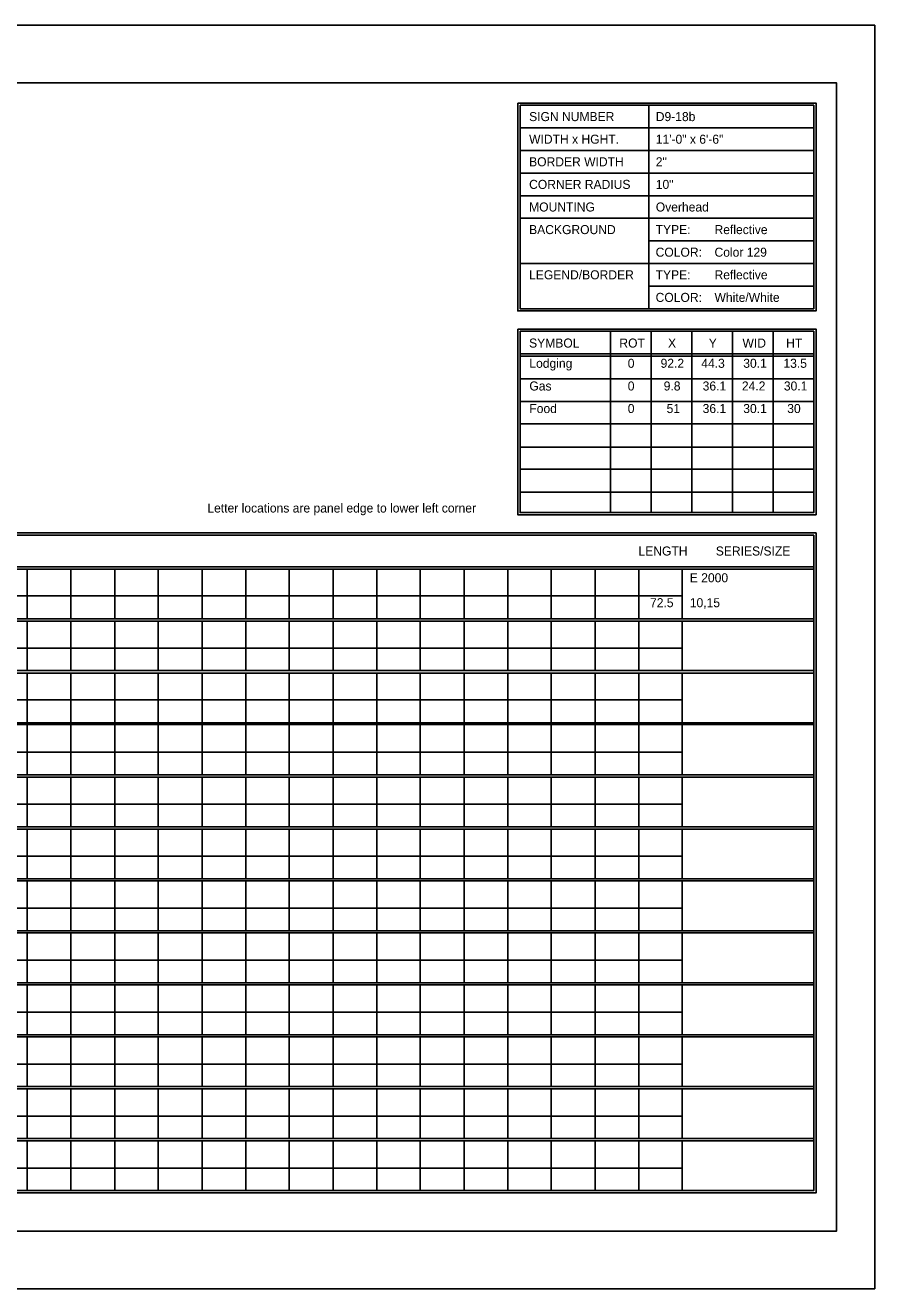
# Model space of a CAD drawing. Extents: x 1806251 to 1809821, y 414895 to 422886.
# Drawn here: x 1809679.34 to 1809684.89, y 415405.97 to 415414.23 of the extents above; entities that cross this region are included whole.
import ezdxf

# ---------------------------------------------------------------- set-up
doc = ezdxf.new("R2010")
doc.units = 0
doc.layers.add('GSSHT', color=7, linetype='Continuous')

msp = doc.modelspace()

# ---------------------------------------------------------------- linework, layer by layer
at = {"layer": 'GSSHT'}
for p, q in [((1809672.1349, 415414.2262), (1809684.8891, 415414.2262)), ((1809684.8891, 415414.2262), (1809684.8891, 415405.9725)), ((1809683.4126, 415413.7035), (1809683.4126, 415412.3747)), ((1809682.571, 415413.5559), (1809684.4905, 415413.5559)), ((1809682.571, 415413.4082), (1809684.4905, 415413.4082)), ((1809682.571, 415413.2606), (1809684.4905, 415413.2606)), ((1809682.571, 415413.1129), (1809684.4905, 415413.1129)), ((1809682.571, 415412.9653), (1809684.4905, 415412.9653)), ((1809683.4126, 415412.8176), (1809684.4905, 415412.8176)), ((1809682.571, 415412.67), (1809684.4905, 415412.67)), ((1809683.4126, 415412.5223), (1809684.4905, 415412.5223)), ((1809683.1616, 415412.227), (1809683.1616, 415411.0428)), ((1809683.4274, 415412.227), (1809683.4274, 415411.0428)), ((1809683.6931, 415412.227), (1809683.6931, 415411.0428)), ((1809683.9589, 415412.227), (1809683.9589, 415411.0428)), ((1809684.2247, 415412.227), (1809684.2247, 415411.0428)), ((1809682.571, 415412.0794), (1809684.4905, 415412.0794)), ((1809682.571, 415412.0646), (1809684.4905, 415412.0646)), ((1809682.571, 415411.9169), (1809684.4905, 415411.9169)), ((1809682.571, 415411.7693), (1809684.4905, 415411.7693)), ((1809682.571, 415411.6216), (1809684.4905, 415411.6216)), ((1809682.571, 415411.471), (1809684.4905, 415411.471)), ((1809682.571, 415411.3263), (1809684.4905, 415411.3263)), ((1809682.571, 415411.1757), (1809684.4905, 415411.1757)), ((1809672.7816, 415410.6885), (1809684.4905, 415410.6885)), ((1809672.7816, 415410.6737), (1809684.4905, 415410.6737)), ((1809679.3492, 415410.6737), (1809679.3492, 415410.3489)), ((1809679.6357, 415410.6737), (1809679.6357, 415410.3489)), ((1809679.9221, 415410.6737), (1809679.9221, 415410.3489)), ((1809680.2056, 415410.6737), (1809680.2056, 415410.3489)), ((1809680.492, 415410.6737), (1809680.492, 415410.3489)), ((1809680.7785, 415410.6737), (1809680.7785, 415410.3489)), ((1809681.062, 415410.6737), (1809681.062, 415410.3489)), ((1809681.3484, 415410.6737), (1809681.3484, 415410.3489)), ((1809681.6349, 415410.6737), (1809681.6349, 415410.3489)), ((1809681.9184, 415410.6737), (1809681.9184, 415410.3489)), ((1809682.2048, 415410.6737), (1809682.2048, 415410.3489)), ((1809682.4913, 415410.6737), (1809682.4913, 415410.3489)), ((1809682.7747, 415410.6737), (1809682.7747, 415410.3489)), ((1809683.0612, 415410.6737), (1809683.0612, 415410.3489)), ((1809683.3476, 415410.6737), (1809683.3476, 415410.3489)), ((1809683.6311, 415410.6737), (1809683.6311, 415410.3489)), ((1809672.7816, 415410.4995), (1809683.6311, 415410.4995)), ((1809672.7816, 415410.3489), (1809684.4905, 415410.3489)), ((1809672.7816, 415410.3341), (1809684.4905, 415410.3341)), ((1809679.3492, 415410.3341), (1809679.3492, 415410.0122)), ((1809679.6357, 415410.3341), (1809679.6357, 415410.0122)), ((1809679.9221, 415410.3341), (1809679.9221, 415410.0122)), ((1809680.2056, 415410.3341), (1809680.2056, 415410.0122)), ((1809680.492, 415410.3341), (1809680.492, 415410.0122)), ((1809680.7785, 415410.3341), (1809680.7785, 415410.0122)), ((1809681.062, 415410.3341), (1809681.062, 415410.0122)), ((1809681.3484, 415410.3341), (1809681.3484, 415410.0122)), ((1809681.6349, 415410.3341), (1809681.6349, 415410.0122)), ((1809681.9184, 415410.3341), (1809681.9184, 415410.0122)), ((1809682.2048, 415410.3341), (1809682.2048, 415410.0122)), ((1809682.4913, 415410.3341), (1809682.4913, 415410.0122)), ((1809682.7747, 415410.3341), (1809682.7747, 415410.0122)), ((1809683.0612, 415410.3341), (1809683.0612, 415410.0122)), ((1809683.3476, 415410.3341), (1809683.3476, 415410.0122)), ((1809683.6311, 415410.3341), (1809683.6311, 415410.0122)), ((1809672.7816, 415410.1569), (1809683.6311, 415410.1569)), ((1809672.7816, 415410.0122), (1809684.4905, 415410.0122)), ((1809672.7816, 415409.9945), (1809684.4905, 415409.9945)), ((1809679.3492, 415409.9945), (1809679.3492, 415409.6697)), ((1809679.6357, 415409.9945), (1809679.6357, 415409.6697)), ((1809679.9221, 415409.9945), (1809679.9221, 415409.6697)), ((1809680.2056, 415409.9945), (1809680.2056, 415409.6697)), ((1809680.492, 415409.9945), (1809680.492, 415409.6697)), ((1809680.7785, 415409.9945), (1809680.7785, 415409.6697)), ((1809681.062, 415409.9945), (1809681.062, 415409.6697)), ((1809681.3484, 415409.9945), (1809681.3484, 415409.6697)), ((1809681.6349, 415409.9945), (1809681.6349, 415409.6697)), ((1809681.9184, 415409.9945), (1809681.9184, 415409.6697)), ((1809682.2048, 415409.9945), (1809682.2048, 415409.6697)), ((1809682.4913, 415409.9945), (1809682.4913, 415409.6697)), ((1809682.7747, 415409.9945), (1809682.7747, 415409.6697)), ((1809683.0612, 415409.9945), (1809683.0612, 415409.6697)), ((1809683.3476, 415409.9945), (1809683.3476, 415409.6697)), ((1809683.6311, 415409.9945), (1809683.6311, 415409.6697)), ((1809672.7816, 415409.8203), (1809683.6311, 415409.8203)), ((1809672.7816, 415409.6697), (1809684.4905, 415409.6697)), ((1809672.7816, 415409.6579), (1809684.4905, 415409.6579)), ((1809679.3492, 415409.6579), (1809679.3492, 415409.3301)), ((1809679.6357, 415409.6579), (1809679.6357, 415409.3301)), ((1809679.9221, 415409.6579), (1809679.9221, 415409.3301)), ((1809680.2056, 415409.6579), (1809680.2056, 415409.3301)), ((1809680.492, 415409.6579), (1809680.492, 415409.3301)), ((1809680.7785, 415409.6579), (1809680.7785, 415409.3301)), ((1809681.062, 415409.6579), (1809681.062, 415409.3301)), ((1809681.3484, 415409.6579), (1809681.3484, 415409.3301)), ((1809681.6349, 415409.6579), (1809681.6349, 415409.3301)), ((1809681.9184, 415409.6579), (1809681.9184, 415409.3301)), ((1809682.2048, 415409.6579), (1809682.2048, 415409.3301)), ((1809682.4913, 415409.6579), (1809682.4913, 415409.3301)), ((1809682.7747, 415409.6579), (1809682.7747, 415409.3301)), ((1809683.0612, 415409.6579), (1809683.0612, 415409.3301)), ((1809683.3476, 415409.6579), (1809683.3476, 415409.3301)), ((1809683.6311, 415409.6579), (1809683.6311, 415409.3301)), ((1809672.7816, 415409.4777), (1809683.6311, 415409.4777)), ((1809672.7816, 415409.3301), (1809684.4905, 415409.3301)), ((1809672.7816, 415409.3153), (1809684.4905, 415409.3153)), ((1809679.3492, 415409.3153), (1809679.3492, 415408.9905)), ((1809679.6357, 415409.3153), (1809679.6357, 415408.9905)), ((1809679.9221, 415409.3153), (1809679.9221, 415408.9905)), ((1809680.2056, 415409.3153), (1809680.2056, 415408.9905)), ((1809680.492, 415409.3153), (1809680.492, 415408.9905)), ((1809680.7785, 415409.3153), (1809680.7785, 415408.9905)), ((1809681.062, 415409.3153), (1809681.062, 415408.9905)), ((1809681.3484, 415409.3153), (1809681.3484, 415408.9905)), ((1809681.6349, 415409.3153), (1809681.6349, 415408.9905)), ((1809681.9184, 415409.3153), (1809681.9184, 415408.9905)), ((1809682.2048, 415409.3153), (1809682.2048, 415408.9905)), ((1809682.4913, 415409.3153), (1809682.4913, 415408.9905)), ((1809682.7747, 415409.3153), (1809682.7747, 415408.9905)), ((1809683.0612, 415409.3153), (1809683.0612, 415408.9905)), ((1809683.3476, 415409.3153), (1809683.3476, 415408.9905)), ((1809683.6311, 415409.3153), (1809683.6311, 415408.9905)), ((1809672.7816, 415409.1381), (1809683.6311, 415409.1381)), ((1809672.7816, 415408.9905), (1809684.4905, 415408.9905)), ((1809672.7816, 415408.9757), (1809684.4905, 415408.9757)), ((1809679.3492, 415408.9757), (1809679.3492, 415408.6509)), ((1809679.6357, 415408.9757), (1809679.6357, 415408.6509)), ((1809679.9221, 415408.9757), (1809679.9221, 415408.6509)), ((1809680.2056, 415408.9757), (1809680.2056, 415408.6509)), ((1809680.492, 415408.9757), (1809680.492, 415408.6509)), ((1809680.7785, 415408.9757), (1809680.7785, 415408.6509)), ((1809681.062, 415408.9757), (1809681.062, 415408.6509)), ((1809681.3484, 415408.9757), (1809681.3484, 415408.6509)), ((1809681.6349, 415408.9757), (1809681.6349, 415408.6509)), ((1809681.9184, 415408.9757), (1809681.9184, 415408.6509)), ((1809682.2048, 415408.9757), (1809682.2048, 415408.6509)), ((1809682.4913, 415408.9757), (1809682.4913, 415408.6509)), ((1809682.7747, 415408.9757), (1809682.7747, 415408.6509)), ((1809683.0612, 415408.9757), (1809683.0612, 415408.6509)), ((1809683.3476, 415408.9757), (1809683.3476, 415408.6509)), ((1809683.6311, 415408.9757), (1809683.6311, 415408.6509)), ((1809672.7816, 415408.7985), (1809683.6311, 415408.7985)), ((1809672.7816, 415408.6509), (1809684.4905, 415408.6509)), ((1809672.7816, 415408.6361), (1809684.4905, 415408.6361)), ((1809679.3492, 415408.6361), (1809679.3492, 415408.3113)), ((1809679.6357, 415408.6361), (1809679.6357, 415408.3113)), ((1809679.9221, 415408.6361), (1809679.9221, 415408.3113)), ((1809680.2056, 415408.6361), (1809680.2056, 415408.3113)), ((1809680.492, 415408.6361), (1809680.492, 415408.3113)), ((1809680.7785, 415408.6361), (1809680.7785, 415408.3113)), ((1809681.062, 415408.6361), (1809681.062, 415408.3113)), ((1809681.3484, 415408.6361), (1809681.3484, 415408.3113)), ((1809681.6349, 415408.6361), (1809681.6349, 415408.3113)), ((1809681.9184, 415408.6361), (1809681.9184, 415408.3113)), ((1809682.2048, 415408.6361), (1809682.2048, 415408.3113)), ((1809682.4913, 415408.6361), (1809682.4913, 415408.3113)), ((1809682.7747, 415408.6361), (1809682.7747, 415408.3113)), ((1809683.0612, 415408.6361), (1809683.0612, 415408.3113)), ((1809683.3476, 415408.6361), (1809683.3476, 415408.3113)), ((1809683.6311, 415408.6361), (1809683.6311, 415408.3113)), ((1809672.7816, 415408.4589), (1809683.6311, 415408.4589)), ((1809672.7816, 415408.3113), (1809684.4905, 415408.3113)), ((1809672.7816, 415408.2965), (1809684.4905, 415408.2965)), ((1809679.3492, 415408.2965), (1809679.3492, 415407.9717)), ((1809679.6357, 415408.2965), (1809679.6357, 415407.9717)), ((1809679.9221, 415408.2965), (1809679.9221, 415407.9717)), ((1809680.2056, 415408.2965), (1809680.2056, 415407.9717)), ((1809680.492, 415408.2965), (1809680.492, 415407.9717)), ((1809680.7785, 415408.2965), (1809680.7785, 415407.9717)), ((1809681.062, 415408.2965), (1809681.062, 415407.9717)), ((1809681.3484, 415408.2965), (1809681.3484, 415407.9717)), ((1809681.6349, 415408.2965), (1809681.6349, 415407.9717)), ((1809681.9184, 415408.2965), (1809681.9184, 415407.9717)), ((1809682.2048, 415408.2965), (1809682.2048, 415407.9717)), ((1809682.4913, 415408.2965), (1809682.4913, 415407.9717)), ((1809682.7747, 415408.2965), (1809682.7747, 415407.9717)), ((1809683.0612, 415408.2965), (1809683.0612, 415407.9717)), ((1809683.3476, 415408.2965), (1809683.3476, 415407.9717)), ((1809683.6311, 415408.2965), (1809683.6311, 415407.9717)), ((1809672.7816, 415408.1193), (1809683.6311, 415408.1193)), ((1809672.7816, 415407.9717), (1809684.4905, 415407.9717)), ((1809672.7816, 415407.9569), (1809684.4905, 415407.9569)), ((1809679.3492, 415407.9569), (1809679.3492, 415407.6321)), ((1809679.6357, 415407.9569), (1809679.6357, 415407.6321)), ((1809679.9221, 415407.9569), (1809679.9221, 415407.6321)), ((1809680.2056, 415407.9569), (1809680.2056, 415407.6321)), ((1809680.492, 415407.9569), (1809680.492, 415407.6321)), ((1809680.7785, 415407.9569), (1809680.7785, 415407.6321)), ((1809681.062, 415407.9569), (1809681.062, 415407.6321)), ((1809681.3484, 415407.9569), (1809681.3484, 415407.6321)), ((1809681.6349, 415407.9569), (1809681.6349, 415407.6321)), ((1809681.9184, 415407.9569), (1809681.9184, 415407.6321)), ((1809682.2048, 415407.9569), (1809682.2048, 415407.6321)), ((1809682.4913, 415407.9569), (1809682.4913, 415407.6321)), ((1809682.7747, 415407.9569), (1809682.7747, 415407.6321)), ((1809683.0612, 415407.9569), (1809683.0612, 415407.6321)), ((1809683.3476, 415407.9569), (1809683.3476, 415407.6321)), ((1809683.6311, 415407.9569), (1809683.6311, 415407.6321)), ((1809672.7816, 415407.7797), (1809683.6311, 415407.7797)), ((1809672.7816, 415407.6321), (1809684.4905, 415407.6321)), ((1809672.7816, 415407.6173), (1809684.4905, 415407.6173)), ((1809679.3492, 415407.6173), (1809679.3492, 415407.2925)), ((1809679.6357, 415407.6173), (1809679.6357, 415407.2925)), ((1809679.9221, 415407.6173), (1809679.9221, 415407.2925)), ((1809680.2056, 415407.6173), (1809680.2056, 415407.2925)), ((1809680.492, 415407.6173), (1809680.492, 415407.2925)), ((1809680.7785, 415407.6173), (1809680.7785, 415407.2925)), ((1809681.062, 415407.6173), (1809681.062, 415407.2925)), ((1809681.3484, 415407.6173), (1809681.3484, 415407.2925)), ((1809681.6349, 415407.6173), (1809681.6349, 415407.2925)), ((1809681.9184, 415407.6173), (1809681.9184, 415407.2925)), ((1809682.2048, 415407.6173), (1809682.2048, 415407.2925)), ((1809682.4913, 415407.6173), (1809682.4913, 415407.2925)), ((1809682.7747, 415407.6173), (1809682.7747, 415407.2925)), ((1809683.0612, 415407.6173), (1809683.0612, 415407.2925)), ((1809683.3476, 415407.6173), (1809683.3476, 415407.2925)), ((1809683.6311, 415407.6173), (1809683.6311, 415407.2925)), ((1809672.7816, 415407.4401), (1809683.6311, 415407.4401)), ((1809672.7816, 415407.2925), (1809684.4905, 415407.2925)), ((1809672.7816, 415407.2777), (1809684.4905, 415407.2777)), ((1809679.3492, 415407.2777), (1809679.3492, 415406.9529)), ((1809679.6357, 415407.2777), (1809679.6357, 415406.9529)), ((1809679.9221, 415407.2777), (1809679.9221, 415406.9529)), ((1809680.2056, 415407.2777), (1809680.2056, 415406.9529)), ((1809680.492, 415407.2777), (1809680.492, 415406.9529)), ((1809680.7785, 415407.2777), (1809680.7785, 415406.9529)), ((1809681.062, 415407.2777), (1809681.062, 415406.9529)), ((1809681.3484, 415407.2777), (1809681.3484, 415406.9529)), ((1809681.6349, 415407.2777), (1809681.6349, 415406.9529)), ((1809681.9184, 415407.2777), (1809681.9184, 415406.9529)), ((1809682.2048, 415407.2777), (1809682.2048, 415406.9529)), ((1809682.4913, 415407.2777), (1809682.4913, 415406.9529)), ((1809682.7747, 415407.2777), (1809682.7747, 415406.9529)), ((1809683.0612, 415407.2777), (1809683.0612, 415406.9529)), ((1809683.3476, 415407.2777), (1809683.3476, 415406.9529)), ((1809683.6311, 415407.2777), (1809683.6311, 415406.9529)), ((1809672.7816, 415407.1005), (1809683.6311, 415407.1005)), ((1809672.7816, 415406.9529), (1809684.4905, 415406.9529)), ((1809672.7816, 415406.9381), (1809684.4905, 415406.9381)), ((1809679.3492, 415406.9381), (1809679.3492, 415406.6133)), ((1809679.6357, 415406.9381), (1809679.6357, 415406.6133)), ((1809679.9221, 415406.9381), (1809679.9221, 415406.6133)), ((1809680.2056, 415406.9381), (1809680.2056, 415406.6133)), ((1809680.492, 415406.9381), (1809680.492, 415406.6133)), ((1809680.7785, 415406.9381), (1809680.7785, 415406.6133)), ((1809681.062, 415406.9381), (1809681.062, 415406.6133)), ((1809681.3484, 415406.9381), (1809681.3484, 415406.6133)), ((1809681.6349, 415406.9381), (1809681.6349, 415406.6133)), ((1809681.9184, 415406.9381), (1809681.9184, 415406.6133)), ((1809682.2048, 415406.9381), (1809682.2048, 415406.6133)), ((1809682.4913, 415406.9381), (1809682.4913, 415406.6133)), ((1809682.7747, 415406.9381), (1809682.7747, 415406.6133)), ((1809683.0612, 415406.9381), (1809683.0612, 415406.6133)), ((1809683.3476, 415406.9381), (1809683.3476, 415406.6133)), ((1809683.6311, 415406.9381), (1809683.6311, 415406.6133)), ((1809672.7816, 415406.7609), (1809683.6311, 415406.7609)), ((1809684.8891, 415405.9725), (1809672.1349, 415405.9725))]:
    msp.add_line(p, q, dxfattribs=at)
for points in [[(1809672.634, 415413.8512), (1809684.6381, 415413.8512), (1809684.6381, 415406.3475), (1809672.634, 415406.3475)], [(1809682.5562, 415413.7183), (1809684.5052, 415413.7183), (1809684.5052, 415412.3599), (1809682.5562, 415412.3599)], [(1809682.571, 415413.7035), (1809684.4905, 415413.7035), (1809684.4905, 415412.3747), (1809682.571, 415412.3747)], [(1809682.5562, 415412.2418), (1809684.5052, 415412.2418), (1809684.5052, 415411.0281), (1809682.5562, 415411.0281)], [(1809682.571, 415412.227), (1809684.4905, 415412.227), (1809684.4905, 415411.0428), (1809682.571, 415411.0428)], [(1809672.7669, 415410.91), (1809684.5052, 415410.91), (1809684.5052, 415406.5985), (1809672.7669, 415406.5985)], [(1809672.7816, 415410.8952), (1809684.4905, 415410.8952), (1809684.4905, 415406.6133), (1809672.7816, 415406.6133)]]:
    msp.add_lwpolyline(points, close=True, dxfattribs=at)

# ---------------------------------------------------------------- texts
for s, height, p in [('SIGN NUMBER', 0.059055, (1809682.63, 415413.6002)), ('D9-18b', 0.05906, (1809683.4579, 415413.6001)), ('WIDTH x HGHT.', 0.059055, (1809682.63, 415413.4525)), ('11\'-0" x 6\'-6"', 0.059055, (1809683.4579, 415413.4524)), ('BORDER WIDTH', 0.059055, (1809682.63, 415413.3049)), ('2"', 0.05906, (1809683.4579, 415413.3048)), ('CORNER RADIUS', 0.059055, (1809682.63, 415413.1572)), ('10"', 0.05906, (1809683.4579, 415413.1571)), ('MOUNTING', 0.05906, (1809682.63, 415413.0096)), ('Overhead', 0.05906, (1809683.4579, 415413.0095)), ('BACKGROUND', 0.05906, (1809682.63, 415412.8619)), ('TYPE:', 0.05906, (1809683.4569, 415412.8619)), ('Reflective', 0.05906, (1809683.8418, 415412.8619)), ('COLOR:', 0.05906, (1809683.4569, 415412.7143)), ('Color 129', 0.05906, (1809683.8418, 415412.7142)), ('LEGEND/BORDER', 0.059055, (1809682.63, 415412.5666)), ('TYPE:', 0.05906, (1809683.4569, 415412.5666)), ('Reflective', 0.05906, (1809683.8418, 415412.5666)), ('COLOR:', 0.05906, (1809683.4569, 415412.419)), ('White/White', 0.059055, (1809683.8418, 415412.419)), ('SYMBOL', 0.05906, (1809682.63, 415412.1207)), ('ROT', 0.05906, (1809683.22, 415412.1207)), ('X', 0.0591, (1809683.538, 415412.1207)), ('Y', 0.0591, (1809683.8041, 415412.1207)), ('WID', 0.05906, (1809684.0246, 415412.1207)), ('HT', 0.05906, (1809684.3102, 415412.1207)), ('Lodging', 0.05906, (1809682.6317, 415411.9885)), ('0', 0.0591, (1809683.2748, 415411.9885)), ('92.2', 0.05906, (1809683.4893, 415411.9885)), ('44.3', 0.05906, (1809683.7553, 415411.9885)), ('30.1', 0.05906, (1809684.0298, 415411.9885)), ('13.5', 0.05906, (1809684.2922, 415411.9885)), ('Gas', 0.05906, (1809682.6317, 415411.8403)), ('0', 0.0591, (1809683.2748, 415411.8403)), ('9.8', 0.05906, (1809683.5098, 415411.8403)), ('36.1', 0.05906, (1809683.7643, 415411.8403)), ('24.2', 0.05906, (1809684.0208, 415411.8403)), ('30.1', 0.05906, (1809684.2952, 415411.8403)), ('Food', 0.05906, (1809682.6317, 415411.693)), ('0', 0.0591, (1809683.2748, 415411.693)), ('51', 0.05906, (1809683.5288, 415411.693)), ('36.1', 0.05906, (1809683.7643, 415411.693)), ('30.1', 0.05906, (1809684.0298, 415411.693)), ('30', 0.05906, (1809684.3172, 415411.693)), ('Letter locations are panel edge to lower left corner', 0.059055, (1809680.5272, 415411.043)), ('LENGTH', 0.05906, (1809683.345, 415410.7623)), ('SERIES/SIZE', 0.059061, (1809683.8502, 415410.7623)), ('E 2000', 0.05906, (1809683.6803, 415410.5874)), ('72.5', 0.05906, (1809683.4202, 415410.4246)), ('10,15', 0.05906, (1809683.6803, 415410.4246))]:
    msp.add_text(s, height=height, dxfattribs=at).set_placement(p)

doc.saveas('drawing.dxf')
